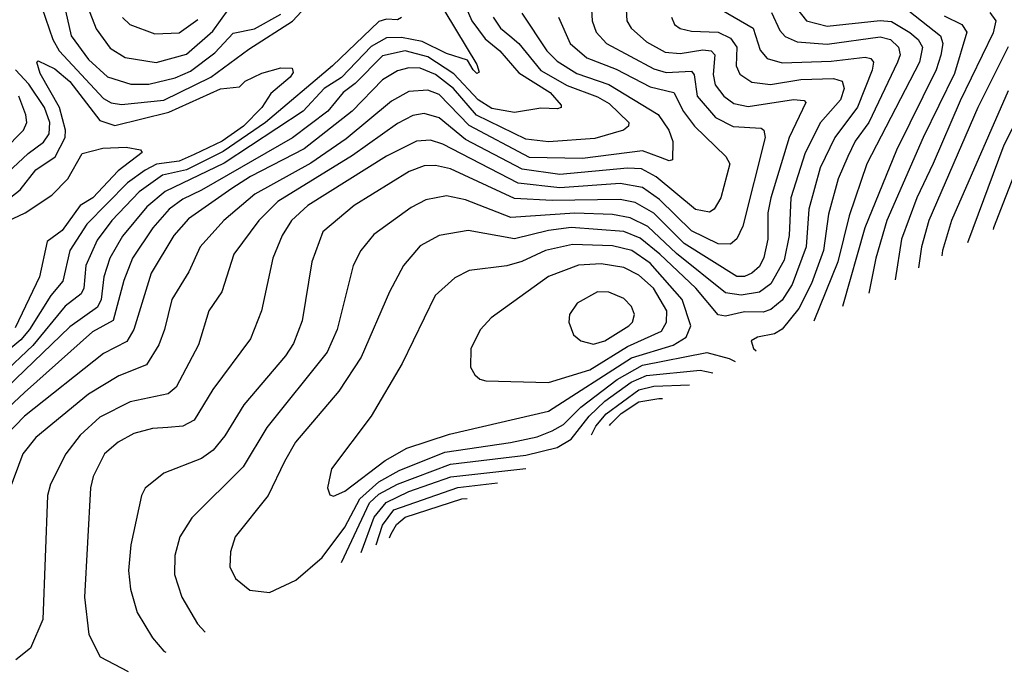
# Model space of a CAD drawing. Extents: x 1308313 to 1441400, y 959662 to 1036319.
# Tile 541 of 656: x 1409982 to 1412595, y 961628 to 963358. Entities that reach past the tile are written whole.
import ezdxf

# ---------------------------------------------------------------- set-up
doc = ezdxf.new("R2010")
doc.units = 0

msp = doc.modelspace()

# ---------------------------------------------------------------- linework, layer by layer
at = {"layer": '0CON10XD'}
for points in [[(1410040.6, 963390.6), (1410070, 963305), (1410087, 963275), (1410205, 963148.7), (1410225, 963137.4), (1410252.7, 963132.7), (1410365, 963144), (1410488.9, 963205), (1410590.3, 963279.7), (1410705.7, 963354.3), (1410835, 963493.8)], [(1410088.8, 963448.8), (1410119, 963315), (1410165, 963252.6), (1410215, 963206.6), (1410277.1, 963187.1), (1410325, 963186.4), (1410395, 963203.2), (1410435, 963221.1), (1410500.1, 963269.9), (1410548.2, 963321.8), (1410605, 963334), (1410675, 963372.2)], [(1411151.6, 963425), (1411181.8, 963355), (1411217.4, 963307.4), (1411256.3, 963275), (1411306.7, 963216.7), (1411389.3, 963165), (1411419.1, 963130.9), (1411419.2, 963125), (1411408.7, 963121.3), (1411365, 963123.3), (1411295, 963111.3), (1411235, 963122.1), (1411198.4, 963145), (1411134.3, 963214.3), (1411065, 963259.7), (1411005, 963275.3), (1410945, 963261.7), (1410871.9, 963188.1), (1410840.6, 963165), (1410799.4, 963115), (1410705.7, 963044.3), (1410465, 962905.1), (1410415, 962881.8), (1410378.5, 962855), (1410335.8, 962805), (1410281.8, 962725), (1410258.2, 962665), (1410230.4, 962559.6), (1410175, 962529.3), (1409995, 962368.3), (1409895.2, 962275)], [(1410162.5, 963392.5), (1410185, 963333.9), (1410222.2, 963282.2), (1410262.2, 963257.8), (1410344.5, 963244.5), (1410425, 963266.7), (1410495, 963327.6), (1410535, 963384.5)], [(1412022.8, 963415), (1412069.7, 963355), (1412125, 963340.6), (1412265, 963356), (1412295, 963353.4), (1412344.3, 963324.3), (1412366.1, 963305), (1412377.7, 963285), (1412369.3, 963245), (1412230, 962975), (1412182.9, 962837.1), (1412152.9, 962715), (1412089.1, 962557.1)], [(1411109.9, 963379.9), (1411195, 963238.6), (1411201.7, 963218.3), (1411195, 963214.6), (1411185, 963224.5), (1411170.7, 963250.7), (1411115, 963267.9), (1411049.8, 963299.8), (1410995, 963310.9), (1410955, 963309.4), (1410915, 963286.6), (1410835.7, 963204.3), (1410789.9, 963175), (1410734.6, 963115.4), (1410525, 962977.3), (1410368.2, 962901.8), (1410319.2, 962860.8), (1410255, 962783), (1410221.4, 962725), (1410205.1, 962674.9), (1410198.2, 962615), (1410188.4, 962595), (1410115, 962542.6), (1409827.2, 962265)], [(1410995, 963363.8), (1410985, 963357.1), (1410955, 963359.5), (1410935, 963353.1), (1410812.5, 963235), (1410634.1, 963085), (1410522.3, 963007.7), (1410425, 962959.7), (1410361, 962945), (1410299.4, 962900.6), (1410226.7, 962825), (1410187.9, 962772.1), (1410157.3, 962705), (1410152, 962645), (1410145, 962629.6), (1410102.7, 962597.3), (1410016.9, 962493.1), (1409935.2, 962414.8)], [(1411238.4, 963365), (1411257.8, 963335), (1411282.2, 963315), (1411306.5, 963295), (1411365, 963222.9), (1411435, 963183.1), (1411515, 963153.1), (1411546.3, 963135), (1411598.4, 963085), (1411597.2, 963075), (1411584.5, 963065), (1411507.8, 963042.2), (1411385, 963033.6), (1411325, 963040.8), (1411194.4, 963104.4), (1411133.2, 963175), (1411085, 963212), (1411045, 963228.8), (1411015, 963230.1), (1410985, 963222.2), (1410945, 963198), (1410864.1, 963115), (1410737, 963015), (1410595, 962941.8), (1410545, 962909.5), (1410430.4, 962829.6), (1410391.5, 962785), (1410331.2, 962685), (1410284.9, 962535.1), (1410266.8, 962503.2), (1410205, 962472), (1409995, 962305.5), (1409946.3, 962255)], [(1411314.2, 963375), (1411380.7, 963275), (1411408.2, 963248.2), (1411460.5, 963215), (1411545.4, 963185.4), (1411676.3, 963106.3), (1411704.4, 963065), (1411715.3, 963034.7), (1411713.8, 962986.2), (1411705, 962983.3), (1411682.4, 962992.4), (1411635, 963010), (1411475, 962989.7), (1411335, 962991.6), (1411175, 963077.2), (1411095, 963159.7), (1411065, 963170.4), (1411015, 963167.2), (1410968.5, 963141.5), (1410848.2, 963041.8), (1410755, 962977.2), (1410606, 962895), (1410523.9, 962825), (1410461, 962755), (1410431.2, 962688.8), (1410385.8, 962615), (1410366.1, 962535), (1410351.4, 962495), (1410318.4, 962441.6), (1410245, 962411.9), (1410165, 962363.5), (1410025, 962248.6), (1409990.2, 962205), (1409953.6, 962105)], [(1411499.3, 963385), (1411501.1, 963355), (1411511.6, 963325), (1411539.4, 963295), (1411665, 963227.8), (1411697.7, 963217.7), (1411765, 963221.3), (1411771.7, 963211.7), (1411779.5, 963155), (1411828.2, 963098.2), (1411875, 963073.9), (1411949.8, 963069.8), (1411956.5, 963065), (1411959.8, 963045), (1411900.7, 962809.3), (1411885, 962776.2), (1411868, 962762), (1411835, 962762.7), (1411765, 962796.9), (1411680.1, 962880.1), (1411635, 962912.2), (1411575, 962922.7), (1411415, 962911.2), (1411305, 962924.3), (1411105, 963027.7), (1411072.2, 963037.8), (1411035, 963035.2), (1410955, 962995.2), (1410746.4, 962865), (1410703, 962825), (1410678.6, 962785), (1410653.7, 962725), (1410623.4, 962585), (1410595, 962510.6), (1410495, 962376.1), (1410445.1, 962294.9), (1410415, 962278.7), (1410375, 962275.2), (1410335, 962272.9), (1410285, 962259.2), (1410243.6, 962236.4), (1410207.5, 962205), (1410176.8, 962145), (1410170.3, 962115), (1410154.1, 961825), (1410165.3, 961725.3), (1410196, 961666), (1410270.3, 961627.7)], [(1410255, 963363.8), (1410274.8, 963344.8), (1410340.5, 963320.5), (1410405, 963323.3), (1410455, 963358.8)], [(1411591, 963385), (1411593, 963355), (1411604.2, 963335), (1411645, 963298.7), (1411695, 963271.9), (1411735, 963267.8), (1411795, 963277.8), (1411817.2, 963275), (1411826.2, 963265), (1411822.3, 963212.3), (1411827.8, 963185), (1411850.6, 963155), (1411877.1, 963135), (1411915, 963127.2), (1412035, 963145.9), (1412063.4, 963143.4), (1412068, 963138), (1412023.6, 963045), (1411975.1, 962885), (1411967.1, 962845), (1411966.9, 962775), (1411956.6, 962726.6), (1411945, 962702.7), (1411925.1, 962684.9), (1411905, 962676.2), (1411885, 962675.8), (1411745, 962763.6), (1411664.6, 962844.6), (1411615, 962872.6), (1411575, 962880.7), (1411395, 962877.5), (1411295, 962883.5), (1411125, 962962.3), (1411085, 962970.7), (1411055, 962969.8), (1411015.4, 962955), (1410869.6, 962865), (1410786.6, 962795), (1410757.4, 962715), (1410731.4, 962558.6), (1410708.5, 962498.5), (1410687.4, 962465), (1410577.1, 962335), (1410526.7, 962253.3), (1410495.2, 962214.8), (1410465, 962193.1), (1410365, 962153.8), (1410315, 962114.2), (1410305.3, 962094.7), (1410276.8, 961963.2), (1410271.2, 961895), (1410275.8, 961845.8), (1410294.3, 961784.3), (1410335, 961716.4), (1410365, 961681.6), (1410369.8, 961678.6)], [(1411843.9, 963383.9), (1411928.3, 963335), (1411946.9, 963276.9), (1411965, 963255.3), (1412005, 963243.4), (1412135, 963248.1), (1412225, 963258.4), (1412240, 963255), (1412247.3, 963245), (1412244.2, 963224.2), (1412205, 963125.7), (1412144.8, 963045), (1412105.7, 962965), (1412075.9, 962855), (1412068.8, 962755), (1412032.1, 962655), (1412005, 962613.3), (1411975, 962588.2), (1411955, 962581), (1411905, 962582.3), (1411855, 962571.1), (1411835, 962574.3), (1411776.5, 962645), (1411680.5, 962735), (1411628.1, 962778.1), (1411585, 962795.9), (1411445, 962806.1), (1411385, 962798.6), (1411295, 962776.1), (1411171.9, 962798.1), (1411095, 962784.7), (1411045, 962757.2), (1411000.7, 962705), (1410963.4, 962635), (1410888.3, 962461.7), (1410828.7, 962371.3), (1410714.2, 962235.8), (1410685.2, 962184.8), (1410641.5, 962095), (1410553.8, 961985), (1410541.8, 961945), (1410540, 961905), (1410555, 961874.3), (1410593, 961843), (1410645, 961837.3), (1410715, 961869.6), (1410785, 961929.8), (1410845, 962010.7), (1410884.3, 962085.7), (1410935, 962131.2), (1410988.9, 962161.1), (1411110.3, 962209.7), (1411284.4, 962235), (1411355, 962250.5), (1411395, 962265.9), (1411425, 962283.5), (1411471.3, 962328.7), (1411567.2, 962402.8), (1411635, 962440.6), (1411805, 962474), (1411865, 962458.6), (1411880.6, 962450.6)], [(1411711.6, 963365), (1411719.6, 963345), (1411734.8, 963334.8), (1411765, 963327.2), (1411835, 963324.4), (1411868.5, 963308.5), (1411884.6, 963285), (1411883.4, 963235), (1411893.1, 963213.1), (1411925, 963192.2), (1411974.1, 963185.9), (1412055, 963198.9), (1412141.7, 963201.7), (1412164.8, 963194.8), (1412169.5, 963175), (1412159.7, 963145), (1412106.8, 963085), (1412065.9, 963004.1), (1412028.5, 962885), (1412023.7, 962785), (1412010.5, 962719.5), (1411975, 962656.8), (1411945, 962634.3), (1411896.2, 962626.2), (1411855, 962632.8), (1411725, 962737.3), (1411648.9, 962808.9), (1411601.9, 962831.9), (1411555, 962840.6), (1411455, 962844), (1411285, 962833), (1411165, 962880)], [(1411411.4, 963365), (1411442.7, 963295), (1411486.6, 963256.6), (1411565, 963226.2), (1411655, 963179.4), (1411717.8, 963165), (1411743.8, 963113.8), (1411773, 963075)], [(1411977, 963377), (1411999.1, 963329.1), (1412012.9, 963313), (1412045, 963299.4), (1412125, 963293.3), (1412265, 963312.1), (1412292.6, 963305), (1412314.1, 963285), (1412318.3, 963265), (1412311.5, 963245), (1412235.3, 963085.3), (1412199.1, 963035), (1412179.4, 962995), (1412154, 962935), (1412128.2, 962841.8), (1412114.5, 962745.5), (1412082.6, 962657.4), (1412049.1, 962590.9), (1412005, 962536.1), (1411985, 962523.4), (1411940, 962515), (1411922.9, 962505), (1411929.1, 962485), (1411936.2, 962479)], [(1412341.4, 963381.4), (1412425.2, 963315), (1412431.2, 963295), (1412426.5, 963263.5), (1412413.6, 963225), (1412308.3, 963011.7), (1412224.4, 962805), (1412165.6, 962596.2)], [(1412435, 963368.4), (1412482, 963345), (1412494.8, 963325), (1412462.2, 963215), (1412379.3, 963045), (1412283.3, 962825), (1412254.1, 962725), (1412235.2, 962631.8)], [(1412556.6, 963376.6), (1412571.7, 963355), (1412565, 963323.2), (1412477.1, 963142.9), (1412406.2, 962976.2), (1412362.4, 962885), (1412321.8, 962775), (1412305, 962667.5)], [(1412604.5, 963285.5), (1412524, 963125), (1412394.6, 962825), (1412374.5, 962755), (1412367.3, 962699.3)], [(1409899.7, 962840.3), (1409983.5, 962906.5), (1410025, 962959), (1410076.3, 962993.7), (1410102.5, 963045), (1410103.8, 963065), (1410087.8, 963125), (1410036.7, 963215), (1410027.5, 963245), (1410030.9, 963249.1), (1410075, 963227.8), (1410115, 963193.4), (1410195, 963090.6), (1410235, 963076.7), (1410377.7, 963112.3), (1410515, 963174), (1410565, 963180), (1410580.8, 963195), (1410624.4, 963215.6), (1410675, 963230.4), (1410705, 963229.4), (1410707.9, 963217.9), (1410699.7, 963205), (1410648.3, 963161.7), (1410625, 963125.2), (1410575.7, 963075), (1410519.5, 963035), (1410445, 963000.3), (1410405, 962982.5), (1410345, 962974.1), (1410315, 962958.2), (1410268.6, 962925), (1410159.9, 962815), (1410114.9, 962745.1), (1410096.3, 962663.7), (1410064.6, 962625.4), (1410008.5, 962535), (1409985, 962507.9), (1409895, 962433.9)], [(1409895, 962900.5), (1410005, 963002.9), (1410045, 963032.4), (1410060.4, 963055), (1410062.4, 963085), (1410047.9, 963125), (1410006.5, 963186.5), (1409971.2, 963225)], [(1409884.4, 962955.6), (1409992.5, 963065), (1410001.2, 963085), (1409998.8, 963105), (1409980, 963155)], [(1412605, 963169.4), (1412454.2, 962825), (1412430.9, 962745), (1412428.6, 962730.6)], [(1412659.6, 963155), (1412593.7, 963025), (1412497.3, 962765.7)], [(1411773, 963075), (1411855.5, 962995), (1411866.2, 962975), (1411842.9, 962885), (1411825.2, 962854.8), (1411812.7, 962847.3), (1411775, 962854), (1411671.1, 962941.1), (1411631.7, 962961.7), (1411595, 962964.1), (1411415, 962946.6), (1411315, 962960.6), (1411165, 963039.4), (1411095, 963097), (1411055, 963109), (1411025, 963103.1), (1410985, 963082.1), (1410865, 962996.9), (1410666.7, 962875), (1410616.5, 962825), (1410550.8, 962735), (1410518.2, 962635), (1410484.1, 962585), (1410456.4, 962495), (1410397.6, 962382.4), (1410375.9, 962364.1), (1410275, 962343.2), (1410195, 962302.6), (1410142.6, 962255), (1410104.6, 962205.4), (1410063.8, 962125), (1410055.8, 962095), (1410043.3, 961765), (1410010.5, 961689.5), (1409971.7, 961658.3)], [(1412658, 963042), (1412566.1, 962805), (1412565.3, 962800.5)], [(1409934.4, 962815.6), (1409996.3, 962845), (1410067.7, 962892.3), (1410110, 962935), (1410147.8, 963002.2), (1410203.2, 963016.8), (1410265, 963019.5), (1410302.5, 963012.5), (1410307.5, 963005), (1410243.8, 962956.2), (1410176.3, 962885), (1410143, 962865), (1410095, 962798.1), (1410055, 962769), (1410034.6, 962675), (1409970.3, 962539.7)], [(1411165, 962880), (1411115, 962890), (1411060.1, 962879.9), (1411020.5, 962859.5), (1410922.1, 962787.9), (1410887.3, 962745), (1410867.3, 962705), (1410824.5, 962535.5), (1410797.8, 962475), (1410637.9, 962275), (1410575, 962170.4), (1410438.8, 962035), (1410406.9, 961985), (1410393.4, 961935), (1410392.9, 961885), (1410412, 961825), (1410454, 961754), (1410474.3, 961732)], [(1410815, 962092.5), (1410845, 962106.2), (1410952.1, 962187.9), (1411009.4, 962220.6), (1411122.6, 962257.4), (1411385, 962318.7), (1411605, 962459.8), (1411716.4, 962493.6), (1411750.6, 962515), (1411762.7, 962545), (1411739.7, 962615), (1411655, 962711.6), (1411606.2, 962745), (1411555, 962757.7), (1411448.8, 962761.2), (1411377.1, 962745), (1411314.4, 962715.6), (1411275, 962704), (1411175, 962692), (1411137.1, 962672.9), (1411084.8, 962625.2), (1410996.8, 962445), (1410914.7, 962305.3), (1410809.5, 962165), (1410799.2, 962115), (1410805, 962096.7), (1410815, 962092.5)], [(1411385, 962394.8), (1411495, 962428), (1411595, 962490.3), (1411685, 962530.6), (1411698.7, 962555), (1411699.6, 962585), (1411663.5, 962645), (1411625, 962680), (1411585, 962700.3), (1411525, 962709.7), (1411465, 962706.5), (1411385, 962676.2), (1411233.5, 962566.5), (1411204.4, 962535), (1411179.4, 962485), (1411178.6, 962435), (1411190, 962415), (1411203.3, 962403.3), (1411219.4, 962399.4), (1411385, 962394.8)], [(1411505, 962496.8), (1411535, 962504.8), (1411598, 962545), (1411608, 962555), (1411613.8, 962575), (1411605, 962596.7), (1411585, 962617.3), (1411545, 962634.7), (1411515, 962635.3), (1411461.5, 962605), (1411441.2, 962575), (1411438.8, 962555), (1411451.4, 962521.4), (1411470.8, 962505), (1411505, 962496.8)], [(1410835.9, 961916.8), (1410910.2, 962075), (1410935, 962097.7), (1410985, 962124.9), (1411125, 962177.8), (1411325, 962201.4), (1411407.8, 962222.3), (1411445.8, 962244.1), (1411492.8, 962305), (1411534.9, 962345.1), (1411604.6, 962395.4), (1411645, 962412.8), (1411787.4, 962427.4), (1411820.9, 962420.1)], [(1411499, 962255.6), (1411511.2, 962278.8), (1411538.5, 962311.5), (1411625.1, 962375.1), (1411665, 962384.9), (1411759.3, 962388.6)], [(1411547.4, 962280.3), (1411550.5, 962285), (1411577.6, 962312.4), (1411625, 962343.1), (1411678.1, 962351.9), (1411687.7, 962352)], [(1410888.5, 961943.6), (1410922.8, 962037.2), (1410954.2, 962075.8), (1411015, 962105.1), (1411126.2, 962143.8), (1411325, 962166.7)], [(1410927.8, 961963.7), (1410944.6, 962015.4), (1410975, 962056.2), (1411145, 962116.2), (1411249.5, 962128.1)], [(1410963.8, 961982.1), (1410967.5, 961992.5), (1410982.1, 962017.9), (1411005, 962037.3), (1411155, 962085.4), (1411169.1, 962087)]]:
    msp.add_lwpolyline(points, dxfattribs=at)

doc.saveas('drawing.dxf')
